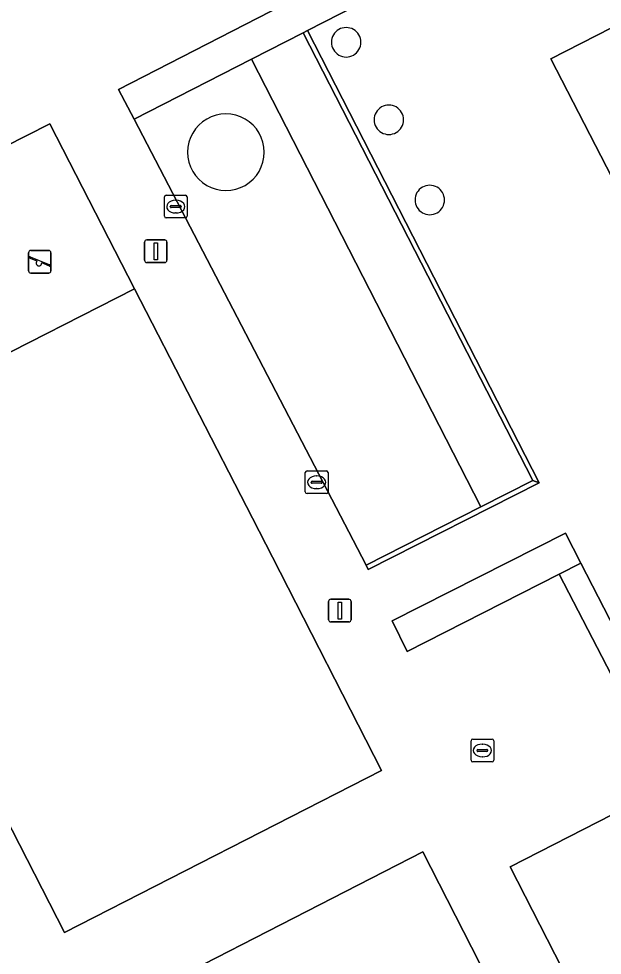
# Model space of a CAD drawing. Extents: x 158835 to 160077, y 386387 to 387778.
# Drawn here: x 159410.48 to 159436.19, y 387434.31 to 387475.61 of the extents above; entities that cross this region are included whole.
import ezdxf

# ---------------------------------------------------------------- set-up
doc = ezdxf.new("R2010")
doc.units = 0
for name, color, linetype in [('IMGEO_Groenvoorziening', 7, 'Continuous'), ('IMGEO_Haag', 7, 'Continuous'), ('IMGEO_Hek', 7, 'Continuous'), ('IMGEO_Kolk', 7, 'Continuous'), ('IMGEO_Lichtmast', 7, 'Continuous'), ('IMGEO_Muur', 7, 'Continuous'), ('IMGEO_Pand', 7, 'Continuous'), ('IMGEO_Speelvoorziening', 7, 'Continuous'), ('IMGEO_Terreindeel_gesloten', 7, 'Continuous'), ('IMGEO_Terreindeel_open', 7, 'Continuous'), ('IMGEO_Terreindeel_zand', 7, 'Continuous'), ('IMGEO_Voetpad_open', 7, 'Continuous')]:
    doc.layers.add(name, color=color, linetype=linetype)

msp = doc.modelspace()

# ---------------------------------------------------------------- linework, layer by layer
at = {"layer": 'IMGEO_Groenvoorziening'}
for points in [[(159423.017, 387474.993), (159423.204, 387475.092), (159428.956, 387478.043), (159428.481, 387478.968), (159428.271, 387479.377), (159414.88, 387472.493), (159415.564, 387471.181), (159420.738, 387473.827)], [(159433.136, 387455.244), (159423.017, 387474.993), (159420.738, 387473.827), (159430.84, 387454.077)], [(159433.136, 387455.244), (159433.417, 387455.148), (159423.204, 387475.092), (159423.017, 387474.993)], [(159420.772, 387453.579), (159415.583, 387463.698), (159401.617, 387456.584), (159412.493, 387435.308), (159426.47, 387442.455), (159421.657, 387451.869)], [(159435.243, 387451.595), (159434.566, 387452.918), (159426.93, 387449.053), (159427.595, 387447.705), (159434.297, 387451.113)]]:
    msp.add_lwpolyline(points, close=True, dxfattribs=at)
for centre, radius, start, end in [((159424.904, 387474.571), 0.65, 0.0809, 120), ((159424.905, 387474.572), 0.65, 120.1161, 239.8839), ((159424.904, 387474.572), 0.65, 240, 0.0074), ((159426.786, 387471.155), 0.65, 120.1161, 239.8839), ((159426.785, 387471.155), 0.65, 359.9926, 120), ((159419.606, 387469.724), 1.689, 120.022, 239.978), ((159419.606, 387469.723), 1.69, 0.0439, 119.9902), ((159426.786, 387471.154), 0.649, 239.8678, 0.0514), ((159419.606, 387469.724), 1.69, 240.0098, 359.99), ((159428.59, 387467.617), 0.65, 120.1161, 239.8839), ((159428.589, 387467.616), 0.65, 359.9926, 120), ((159428.59, 387467.615), 0.649, 239.8678, 0.0514)]:
    msp.add_arc(centre, radius, start, end, dxfattribs=at)
at = {"layer": 'IMGEO_Haag'}
msp.add_lwpolyline([(159433.136, 387455.244), (159433.417, 387455.148), (159423.204, 387475.092), (159423.017, 387474.993)], close=True, dxfattribs=at)
for centre, radius, start, end in [((159424.904, 387474.571), 0.65, 0.0809, 120), ((159424.905, 387474.572), 0.65, 120.1161, 239.8839), ((159424.904, 387474.572), 0.65, 240, 0.0074), ((159426.786, 387471.155), 0.65, 120.1161, 239.8839), ((159426.785, 387471.155), 0.65, 359.9926, 120), ((159426.786, 387471.154), 0.649, 239.8678, 0.0514), ((159428.59, 387467.617), 0.65, 120.1161, 239.8839), ((159428.589, 387467.616), 0.65, 359.9926, 120), ((159428.59, 387467.615), 0.649, 239.8678, 0.0514)]:
    msp.add_arc(centre, radius, start, end, dxfattribs=at)
at = {"layer": 'IMGEO_Hek'}
for points in [[(159415.583, 387463.698), (159411.849, 387470.981), (159397.884, 387463.887), (159401.617, 387456.584)], [(159420.772, 387453.579), (159415.583, 387463.698)], [(159401.617, 387456.584), (159412.493, 387435.308), (159426.47, 387442.455), (159421.657, 387451.869)], [(159463.35, 387415.385), (159447.842, 387407.459), (159432.136, 387438.211), (159447.616, 387446.129)], [(159411.786, 387430.407), (159428.286, 387438.865), (159436.178, 387423.41)]]:
    msp.add_lwpolyline(points, dxfattribs=at)
at = {"layer": 'IMGEO_Kolk'}
for p, q in [((159416.973, 387467.824), (159417.825, 387467.824)), ((159416.898, 387466.898), (159416.898, 387467.75)), ((159417.2, 387467.367), (159417.598, 387467.367)), ((159417.386, 387467.604), (159417.411, 387467.604)), ((159417.899, 387467.75), (159417.899, 387466.898)), ((159417.157, 387467.318), (159417.157, 387467.33)), ((159417.595, 387467.281), (159417.197, 387467.281)), ((159417.409, 387467.044), (159417.384, 387467.044)), ((159417.641, 387467.33), (159417.641, 387467.318)), ((159417.825, 387466.824), (159416.973, 387466.824)), ((159423.106, 387454.742), (159423.106, 387455.594)), ((159423.181, 387455.668), (159424.033, 387455.668)), ((159423.594, 387455.448), (159423.619, 387455.448)), ((159424.107, 387455.594), (159424.107, 387454.742)), ((159423.365, 387455.162), (159423.365, 387455.174)), ((159423.803, 387455.125), (159423.405, 387455.125)), ((159423.408, 387455.211), (159423.806, 387455.211)), ((159423.849, 387455.174), (159423.849, 387455.162)), ((159424.033, 387454.668), (159423.181, 387454.668)), ((159423.617, 387454.888), (159423.592, 387454.888)), ((159430.484, 387443.838), (159431.336, 387443.838)), ((159430.409, 387442.912), (159430.409, 387443.764)), ((159430.897, 387443.618), (159430.922, 387443.618)), ((159431.41, 387443.764), (159431.41, 387442.912)), ((159430.668, 387443.332), (159430.668, 387443.344)), ((159431.106, 387443.295), (159430.708, 387443.295)), ((159430.711, 387443.381), (159431.109, 387443.381)), ((159430.92, 387443.058), (159430.895, 387443.058)), ((159431.152, 387443.344), (159431.152, 387443.332)), ((159431.336, 387442.838), (159430.484, 387442.838))]:
    msp.add_line(p, q, dxfattribs=at)
for points in [[(159416.973, 387467.824), (159417.825, 387467.824)], [(159416.898, 387466.898), (159416.898, 387467.75)], [(159417.899, 387467.75), (159417.899, 387466.898)], [(159417.825, 387466.824), (159416.973, 387466.824)], [(159423.106, 387454.742), (159423.106, 387455.594)], [(159423.181, 387455.668), (159424.033, 387455.668)], [(159424.107, 387455.594), (159424.107, 387454.742)], [(159424.033, 387454.668), (159423.181, 387454.668)], [(159430.484, 387443.838), (159431.336, 387443.838)], [(159430.409, 387442.912), (159430.409, 387443.764)], [(159431.41, 387443.764), (159431.41, 387442.912)], [(159431.336, 387442.838), (159430.484, 387442.838)]]:
    msp.add_lwpolyline(points, dxfattribs=at)
for centre, radius, start, end in [((159416.975, 387467.748), 0.0765, 91.552, 178.448), ((159416.975, 387467.748), 0.0765, 91.552, 178.448), ((159417.823, 387467.748), 0.0765, 1.552, 88.448), ((159417.823, 387467.748), 0.0765, 1.552, 88.448), ((159417.197, 387467.327), 0.0403, 85.8775, 175.7526), ((159417.602, 387467.329), 0.0386, 1.7309, 96.639), ((159417.194, 387467.317), 0.0366, 178.938, 274.7102), ((159417.598, 387467.324), 0.043, 264.8664, 352.4533), ((159416.975, 387466.9), 0.0765, 181.552, 268.448), ((159416.975, 387466.9), 0.0765, 181.552, 268.448), ((159417.823, 387466.9), 0.0765, 271.552, 358.448), ((159417.823, 387466.9), 0.0765, 271.552, 358.448), ((159423.183, 387455.592), 0.0765, 91.552, 178.448), ((159423.183, 387455.592), 0.0765, 91.552, 178.448), ((159424.031, 387455.592), 0.0765, 1.552, 88.448), ((159424.031, 387455.592), 0.0765, 1.552, 88.448), ((159423.405, 387455.171), 0.0403, 85.8775, 175.7526), ((159423.402, 387455.161), 0.0366, 178.938, 274.7102), ((159423.806, 387455.168), 0.043, 264.8664, 352.4533), ((159423.81, 387455.173), 0.0386, 1.7309, 96.639), ((159423.183, 387454.744), 0.0765, 181.552, 268.448), ((159423.183, 387454.744), 0.0765, 181.552, 268.448), ((159424.031, 387454.744), 0.0765, 271.552, 358.448), ((159424.031, 387454.744), 0.0765, 271.552, 358.448), ((159430.486, 387443.762), 0.0765, 91.552, 178.448), ((159430.486, 387443.762), 0.0765, 91.552, 178.448), ((159431.334, 387443.762), 0.0765, 1.552, 88.448), ((159431.334, 387443.762), 0.0765, 1.552, 88.448), ((159430.708, 387443.341), 0.0403, 85.8775, 175.7526), ((159430.705, 387443.331), 0.0366, 178.938, 274.7102), ((159431.109, 387443.338), 0.043, 264.8664, 352.4533), ((159431.113, 387443.343), 0.0386, 1.7309, 96.639), ((159430.486, 387442.914), 0.0765, 181.552, 268.448), ((159430.486, 387442.914), 0.0765, 181.552, 268.448), ((159431.334, 387442.914), 0.0765, 271.552, 358.448), ((159431.334, 387442.914), 0.0765, 271.552, 358.448)]:
    msp.add_arc(centre, radius, start, end, dxfattribs=at)
for centre, major_axis, ratio, start_param, end_param in [((159417.385, 387467.324), (-0.387, 0.002), 0.722429, 4.712389, 7.853982), ((159417.41, 387467.324), (-0.39, 0.002), 0.717154, 1.570796, 4.712389), ((159423.593, 387455.168), (-0.387, 0.002), 0.722429, 4.712389, 7.853982), ((159423.618, 387455.168), (-0.39, 0.002), 0.717154, 1.570796, 4.712389), ((159430.896, 387443.338), (-0.387, 0.002), 0.722429, 4.712389, 7.853982), ((159430.921, 387443.338), (-0.39, 0.002), 0.717154, 1.570796, 4.712389)]:
    msp.add_ellipse(centre, major_axis=major_axis, ratio=ratio, start_param=start_param, end_param=end_param, dxfattribs=at)
at = {"layer": 'IMGEO_Lichtmast'}
for p, q in [((159416.021, 387464.958), (159416.021, 387465.758)), ((159416.021, 387465.758), (159416.021, 387464.958)), ((159416.121, 387465.858), (159416.911, 387465.858)), ((159416.911, 387465.858), (159416.121, 387465.858)), ((159417.011, 387465.758), (159417.011, 387464.958)), ((159417.011, 387464.958), (159417.011, 387465.758)), ((159416.911, 387464.858), (159416.121, 387464.858)), ((159416.121, 387464.858), (159416.911, 387464.858)), ((159424.231, 387450.007), (159425.021, 387450.007)), ((159425.021, 387450.007), (159424.231, 387450.007)), ((159424.131, 387449.107), (159424.131, 387449.907)), ((159424.131, 387449.907), (159424.131, 387449.107)), ((159425.121, 387449.907), (159425.121, 387449.107)), ((159425.121, 387449.107), (159425.121, 387449.907)), ((159425.021, 387449.007), (159424.231, 387449.007)), ((159424.231, 387449.007), (159425.021, 387449.007))]:
    msp.add_line(p, q, dxfattribs=at)
for points in [[(159416.441, 387465.733), (159416.591, 387465.733), (159416.591, 387464.983), (159416.441, 387464.983), (159416.441, 387465.733)], [(159424.551, 387449.882), (159424.701, 387449.882), (159424.701, 387449.132), (159424.551, 387449.132), (159424.551, 387449.882)]]:
    msp.add_lwpolyline(points, dxfattribs=at)
for centre, start, end in [((159416.121, 387465.758), 90, 180), ((159416.121, 387465.758), 90, 180), ((159416.911, 387465.758), 0, 90), ((159416.911, 387465.758), 360, 90), ((159416.121, 387464.958), 180, 270), ((159416.121, 387464.958), 180, 270), ((159416.911, 387464.958), 270, 0), ((159416.911, 387464.958), 270, 0), ((159424.231, 387449.907), 90, 180), ((159424.231, 387449.907), 90, 180), ((159425.021, 387449.907), 0, 90), ((159425.021, 387449.907), 360, 90), ((159424.231, 387449.107), 180, 270), ((159424.231, 387449.107), 180, 270), ((159425.021, 387449.107), 270, 0), ((159425.021, 387449.107), 270, 0)]:
    msp.add_arc(centre, 0.1, start, end, dxfattribs=at)
at = {"layer": 'IMGEO_Muur'}
for points in [[(159428.481, 387478.968), (159428.271, 387479.377), (159414.88, 387472.493), (159415.564, 387471.181)], [(159423.204, 387475.092), (159428.956, 387478.043)], [(159420.738, 387473.827), (159423.017, 387474.993)], [(159423.017, 387474.993), (159433.136, 387455.244)], [(159433.417, 387455.148), (159423.204, 387475.092)], [(159415.564, 387471.181), (159420.738, 387473.827)], [(159434.297, 387451.113), (159427.595, 387447.705), (159426.93, 387449.053), (159434.566, 387452.918), (159435.243, 387451.595)], [(159435.243, 387451.595), (159434.297, 387451.113)]]:
    msp.add_lwpolyline(points, dxfattribs=at)
msp.add_lwpolyline([(159433.417, 387455.148), (159433.136, 387455.244), (159430.84, 387454.077), (159425.781, 387451.507), (159425.877, 387451.319)], close=True, dxfattribs=at)
at = {"layer": 'IMGEO_Pand'}
msp.add_lwpolyline([(159456.716, 387471.031), (159448.09, 387487.848), (159440.515, 387483.966), (159439.196, 387483.29), (159441.937, 387477.959), (159433.931, 387473.843), (159437.107, 387467.655), (159436.977, 387467.577), (159437.575, 387466.42), (159437.706, 387466.493), (159439.688, 387462.637), (159443.07, 387464.325), (159443.976, 387464.813), (159447.714, 387466.711), (159448.49, 387465.189), (159448.917, 387464.352), (159451.335, 387459.608), (159452.675, 387460.292), (159460.232, 387464.176)], close=True, dxfattribs=at)
at = {"layer": 'IMGEO_Speelvoorziening'}
for p, q in [((159410.908, 387464.491), (159410.908, 387465.291)), ((159410.908, 387465.291), (159410.908, 387464.491)), ((159411.008, 387465.391), (159411.798, 387465.391)), ((159411.798, 387465.391), (159411.008, 387465.391)), ((159411.898, 387465.291), (159411.898, 387464.491)), ((159411.898, 387464.491), (159411.898, 387465.291)), ((159411.291, 387464.919), (159410.952, 387465.056)), ((159410.977, 387465.116), (159411.853, 387464.763)), ((159411.829, 387464.703), (159411.489, 387464.84)), ((159411.798, 387464.391), (159411.008, 387464.391)), ((159411.008, 387464.391), (159411.798, 387464.391))]:
    msp.add_line(p, q, dxfattribs=at)
for centre, radius, start, end in [((159411.008, 387465.291), 0.1, 90, 180), ((159411.008, 387465.291), 0.1, 90, 180), ((159411.798, 387465.291), 0.1, 0, 90), ((159411.798, 387465.291), 0.1, 360, 90), ((159410.965, 387465.086), 0.0327, 68.078, 248.078), ((159411.37, 387464.829), 0.12, 130.9928, 5.1632), ((159411.008, 387464.491), 0.1, 180, 270), ((159411.008, 387464.491), 0.1, 180, 270), ((159411.798, 387464.491), 0.1, 270, 0), ((159411.798, 387464.491), 0.1, 270, 0), ((159411.841, 387464.733), 0.0327, 248.078, 68.078)]:
    msp.add_arc(centre, radius, start, end, dxfattribs=at)
at = {"layer": 'IMGEO_Terreindeel_gesloten'}
msp.add_lwpolyline([(159435.243, 387451.595), (159434.297, 387451.113), (159436.596, 387446.663), (159437.543, 387447.145)], close=True, dxfattribs=at)
at = {"layer": 'IMGEO_Terreindeel_open'}
for points in [[(159464.955, 387454.97), (159464.767, 387454.874), (159449.474, 387447.074), (159447.616, 387446.129), (159432.136, 387438.211), (159447.842, 387407.459), (159463.35, 387415.385), (159465.205, 387416.331), (159480.625, 387424.286), (159479.293, 387426.894)], [(159437.121, 387421.544), (159436.178, 387423.41), (159428.286, 387438.865), (159411.786, 387430.407), (159428.542, 387397.576), (159445.046, 387406.028)]]:
    msp.add_lwpolyline(points, close=True, dxfattribs=at)
at = {"layer": 'IMGEO_Terreindeel_zand'}
msp.add_lwpolyline([(159415.583, 387463.698), (159411.849, 387470.981), (159397.884, 387463.887), (159401.617, 387456.584)], close=True, dxfattribs=at)
at = {"layer": 'IMGEO_Voetpad_open'}
for points in [[(159428.956, 387478.043), (159423.204, 387475.092), (159433.417, 387455.148), (159425.877, 387451.319), (159425.781, 387451.507), (159415.564, 387471.181), (159414.88, 387472.493), (159428.271, 387479.377)], [(159437.107, 387467.655), (159433.931, 387473.843), (159441.937, 387477.959)], [(159436.596, 387446.663), (159434.297, 387451.113), (159427.595, 387447.705), (159426.93, 387449.053), (159434.566, 387452.918), (159435.243, 387451.595), (159437.543, 387447.145)], [(159447.842, 387407.459), (159432.136, 387438.211), (159447.616, 387446.129)], [(159411.786, 387430.407), (159428.286, 387438.865), (159436.178, 387423.41)]]:
    msp.add_lwpolyline(points, dxfattribs=at)
for points in [[(159420.738, 387473.827), (159415.564, 387471.181), (159425.781, 387451.507), (159430.84, 387454.077)], [(159426.47, 387442.455), (159412.493, 387435.308), (159401.617, 387456.584), (159397.884, 387463.887), (159411.849, 387470.981), (159415.583, 387463.698), (159420.772, 387453.579), (159421.657, 387451.869)]]:
    msp.add_lwpolyline(points, close=True, dxfattribs=at)
for centre, radius, start, end in [((159424.904, 387474.571), 0.65, 0.0809, 120), ((159424.905, 387474.572), 0.65, 120.1161, 239.8839), ((159424.904, 387474.572), 0.65, 240, 0.0074), ((159426.786, 387471.155), 0.65, 120.1161, 239.8839), ((159426.785, 387471.155), 0.65, 359.9926, 120), ((159419.606, 387469.724), 1.689, 120.022, 239.978), ((159419.606, 387469.723), 1.69, 0.0439, 119.9902), ((159426.786, 387471.154), 0.649, 239.8678, 0.0514), ((159419.606, 387469.724), 1.69, 240.0098, 359.99), ((159428.59, 387467.617), 0.65, 120.1161, 239.8839), ((159428.589, 387467.616), 0.65, 359.9926, 120), ((159428.59, 387467.615), 0.649, 239.8678, 0.0514)]:
    msp.add_arc(centre, radius, start, end, dxfattribs=at)

doc.saveas('drawing.dxf')
